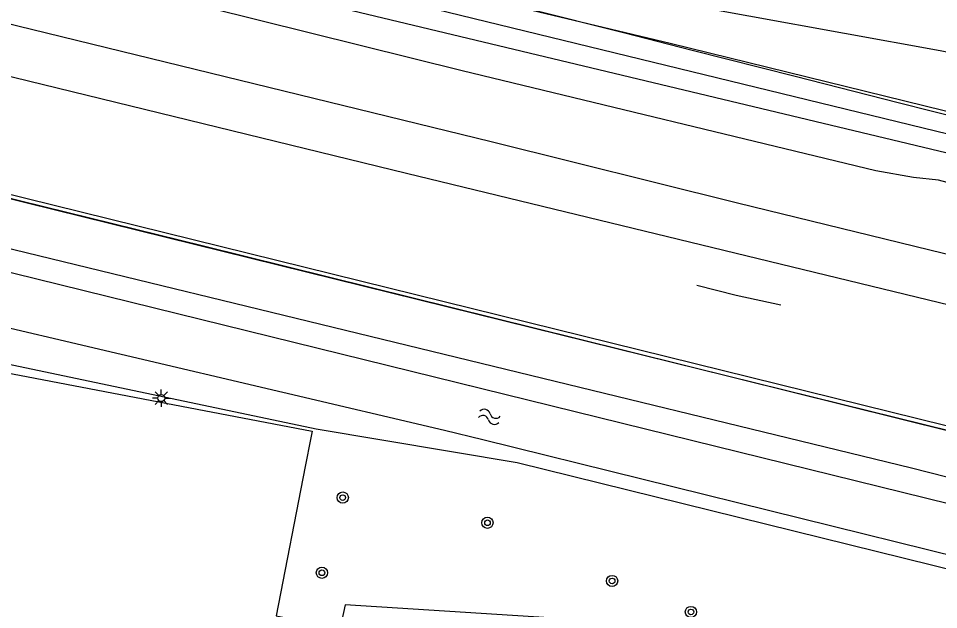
# Model space of a CAD drawing. Extents: x 125000 to 129004, y 397500 to 399008.
# Drawn here: x 126209.9 to 126275.5, y 398704.1 to 398746.2 of the extents above; entities that cross this region are included whole.
import ezdxf

# ---------------------------------------------------------------- set-up
doc = ezdxf.new("R2010")
doc.units = 0
for name, color, linetype in [('gg-afsc-geluidsscherm', 7, 'Continuous'), ('gg-afsc-hekwerk', 7, 'Continuous'), ('gg-aspt-spoorlijn', 7, 'Continuous'), ('gg-knt-bovenkant onderkant talud', 7, 'Continuous'), ('gg-knt-verharding', 7, 'Continuous'), ('gg-kntw-beschoeiing', 7, 'Continuous'), ('gg-kntw-bovenkant insteek waterloop', 7, 'Continuous'), ('gg-kntw-waterlijn', 7, 'Continuous'), ('gt-grn-groengrens', 7, 'Continuous'), ('gt-symb-boom', 7, 'Continuous'), ('gt-symb-lichtmast', 7, 'Continuous'), ('gt-symb-watersymbool', 7, 'Continuous'), ('gx-grn-maaiveld', 7, 'Continuous')]:
    doc.layers.add(name, color=color, linetype=linetype)

# ---------------------------------------------------------------- blocks, each defined once
blk = doc.blocks.new('gt0-BOOM')
at = {"layer": 'gt-symb-boom'}
for radius in [0.4, 0.2]:
    blk.add_circle((0, 0), radius, dxfattribs=at)
blk = doc.blocks.new('gt0-WA')
at = {"layer": 'gt-symb-watersymbool'}
for centre, start, end in [((-0.323, 0.022), 28.07249, 151.92751), ((0.427, 0.422), 208.07248, 331.92751), ((-0.323, -0.428), 28.07249, 151.92751), ((0.427, -0.028), 208.07248, 331.92751)]:
    blk.add_arc(centre, 0.425, start, end, dxfattribs=at)
blk = doc.blocks.new('gt0-LMAST')
at = {"layer": 'gt-symb-lichtmast'}
for p, q in [((-0.182, 0.173), (-0.447, 0.438)), ((-0.005, 0.246), (-0.005, 0.621)), ((0.172, 0.173), (0.437, 0.438)), ((-0.255, -0.004), (-0.63, -0.004)), ((-0.182, -0.181), (-0.447, -0.446)), ((-0.005, -0.254), (-0.005, -0.629)), ((0.437, -0.446), (0.172, -0.181)), ((0.245, -0.004), (0.62, -0.004))]:
    blk.add_line(p, q, dxfattribs=at)
blk.add_circle((-0.005, -0.004), 0.25, dxfattribs=at)

msp = doc.modelspace()

# ---------------------------------------------------------------- linework, layer by layer
at = {"layer": 'gg-afsc-geluidsscherm'}
for p, q in [((126276.085, 398717.186), (126198.598, 398736.329)), ((126276.551, 398716.762), (126201.404, 398735.327))]:
    msp.add_line(p, q, dxfattribs=at)
at = {"layer": 'gg-afsc-hekwerk'}
for points in [[(126478.281, 398689.433), (126382.649, 398712.624), (126375.311, 398714.467), (126360.517, 398718.068), (126336.139, 398724.037), (126326.363, 398726.54), (126319.088, 398728.391), (126311.753, 398730.283), (126304.448, 398732.151), (126294.671, 398734.65), (126287.326, 398736.483), (126279.994, 398738.361), (126272.657, 398740.229), (126265.307, 398742.089), (126257.968, 398743.95), (126253.076, 398745.2), (126226.172, 398751.986), (126225.411, 398760.232), (126216.755, 398759.327), (126189.205, 398756.689), (126182.228, 398757.509), (126178.713, 398758.294)], [(126250.039, 398745.963), (126245.764, 398747.037), (126238.414, 398748.915), (126226.182, 398751.987), (126225.949, 398754.535), (126225.843, 398757.086), (126225.482, 398759.564), (126225.404, 398760.252)], [(126478.281, 398689.433), (126382.649, 398712.624), (126375.311, 398714.467), (126360.517, 398718.068), (126336.139, 398724.037), (126326.363, 398726.54), (126319.088, 398728.391), (126311.753, 398730.283), (126304.448, 398732.151), (126294.671, 398734.65), (126287.326, 398736.483), (126279.994, 398738.361), (126272.657, 398740.229), (126265.307, 398742.089), (126257.968, 398743.95), (126253.076, 398745.2), (126250.039, 398745.963)], [(126264.285, 398725.807), (126261.108, 398726.494), (126258.311, 398727.199)]]:
    msp.add_lwpolyline(points, dxfattribs=at)
at = {"layer": 'gg-aspt-spoorlijn'}
for points in [[(126178.191, 398753.482), (126243.646, 398737.457), (126261.198, 398733.101), (126493.406, 398676.338), (126551.442, 398662.053), (126716.835, 398621.637), (126769.514, 398608.681), (126782.186, 398605.654), (126808.742, 398599.06), (126873.678, 398583.156), (126950.767, 398564.393)], [(126177.482, 398749.914), (126237.61, 398735.207), (126282.856, 398724.218), (126424.134, 398689.529), (126477.102, 398676.62), (126493.227, 398672.592), (126610.16, 398643.995), (126627.72, 398639.762), (126691.525, 398624.102), (126709.464, 398619.631), (126949.829, 398560.886)]]:
    msp.add_lwpolyline(points, dxfattribs=at)
at = {"layer": 'gg-knt-bovenkant onderkant talud'}
msp.add_lwpolyline([(126230.833, 398752.811), (126248.383, 398748.908), (126275.654, 398743.949), (126299.639, 398739.083), (126327.07, 398733.216), (126355.09, 398727.053)], dxfattribs=at)
at = {"layer": 'gg-knt-verharding'}
msp.add_line((126230.786, 398716.33), (126230.391, 398714.298), dxfattribs=at)
for points in [[(126202.925, 398722.163), (126230.881, 398716.817), (126230.786, 398716.33)], [(126230.391, 398714.298), (126228.318, 398703.652), (126228.785, 398703.561)]]:
    msp.add_lwpolyline(points, dxfattribs=at)
at = {"layer": 'gg-kntw-beschoeiing'}
msp.add_lwpolyline([(126198.803, 398736.004), (126223.139, 398730.019), (126249.766, 398723.428), (126276.459, 398716.8)], dxfattribs=at)
at = {"layer": 'gg-kntw-bovenkant insteek waterloop'}
msp.add_line((126245.491, 398714.574), (126292.025, 398703.085), dxfattribs=at)
for points in [[(126299.052, 398706.82), (126286.589, 398710.877), (126273.612, 398714.173), (126205.198, 398730.806)], [(126204.386, 398722.801), (126206.439, 398722.175), (126231.174, 398716.986), (126245.491, 398714.574)]]:
    msp.add_lwpolyline(points, dxfattribs=at)
at = {"layer": 'gg-kntw-waterlijn'}
msp.add_line((126243.045, 398716.208), (126289.637, 398704.705), dxfattribs=at)
for points in [[(126883.756, 398554.584), (126880.055, 398560.293), (126879.898, 398563.062), (126879.574, 398563.639), (126797.66, 398583.721), (126685.639, 398611.52), (126682.195, 398612.211), (126648.017, 398620.572), (126585.914, 398635.811), (126503.077, 398656.117), (126501.543, 398656.238), (126379.063, 398686.457), (126319.783, 398700.897), (126277.973, 398711.201), (126206.215, 398728.88), (126204.896, 398727.907)], [(126205.346, 398725.946), (126205.722, 398725.02), (126240.325, 398716.879), (126243.045, 398716.208)]]:
    msp.add_lwpolyline(points, dxfattribs=at)
at = {"layer": 'gt-grn-groengrens'}
msp.add_lwpolyline([(126252.96, 398703.095), (126252.634, 398703.205), (126233.236, 398704.437), (126232.02, 398698.866), (126230.471, 398698.266)], dxfattribs=at)
at = {"layer": 'gx-grn-maaiveld'}
for points in [[(126250.039, 398745.963), (126229.566, 398750.854), (126222.617, 398752.514), (126217.548, 398753.845), (126212.698, 398754.543), (126212.097, 398753.813), (126211.747, 398752.83), (126211.569, 398752.09), (126211.845, 398751.399)], [(126517.497, 398677.814), (126400.313, 398706.597), (126396.799, 398707.75), (126383.602, 398710.908), (126345.975, 398719.917), (126221.621, 398749.692), (126215.993, 398751.167), (126216.09, 398751.603), (126226.82, 398750.049), (126299.121, 398732.422), (126344.548, 398721.203), (126389.267, 398710.393), (126397.112, 398708.435), (126402.229, 398706.918), (126472.698, 398689.698)], [(126447.8, 398692.217), (126400.207, 398704.175), (126397.776, 398705.116), (126395.551, 398705.693), (126391.775, 398706.027), (126354.409, 398714.968), (126330.231, 398721.775), (126327.029, 398722.308), (126313.032, 398725.107), (126279.836, 398733.331), (126276.862, 398734.35), (126275.531, 398734.71), (126273.756, 398734.906), (126271.075, 398735.361), (126241.581, 398742.505), (126212.579, 398749.735)], [(126908.682, 398585.125), (126607.764, 398658.104), (126256.414, 398744.44), (126250.039, 398745.963)]]:
    msp.add_lwpolyline(points, dxfattribs=at)

# ---------------------------------------------------------------- block references
at = {"layer": 'gt-symb-boom'}
for p in [(126233.064, 398712.077), (126243.381, 398710.282), (126231.579, 398706.719), (126252.263, 398706.135), (126257.883, 398703.926)]:
    msp.add_blockref('gt0-BOOM', p, dxfattribs=at)
at = {"layer": 'gt-symb-lichtmast'}
msp.add_blockref('gt0-LMAST', (126220.135, 398719.172), dxfattribs=at)
at = {"layer": 'gt-symb-watersymbool', "rotation": -13.883418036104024}
msp.add_blockref('gt0-WA', (126243.463, 398717.849), dxfattribs=at)

doc.saveas('drawing.dxf')
